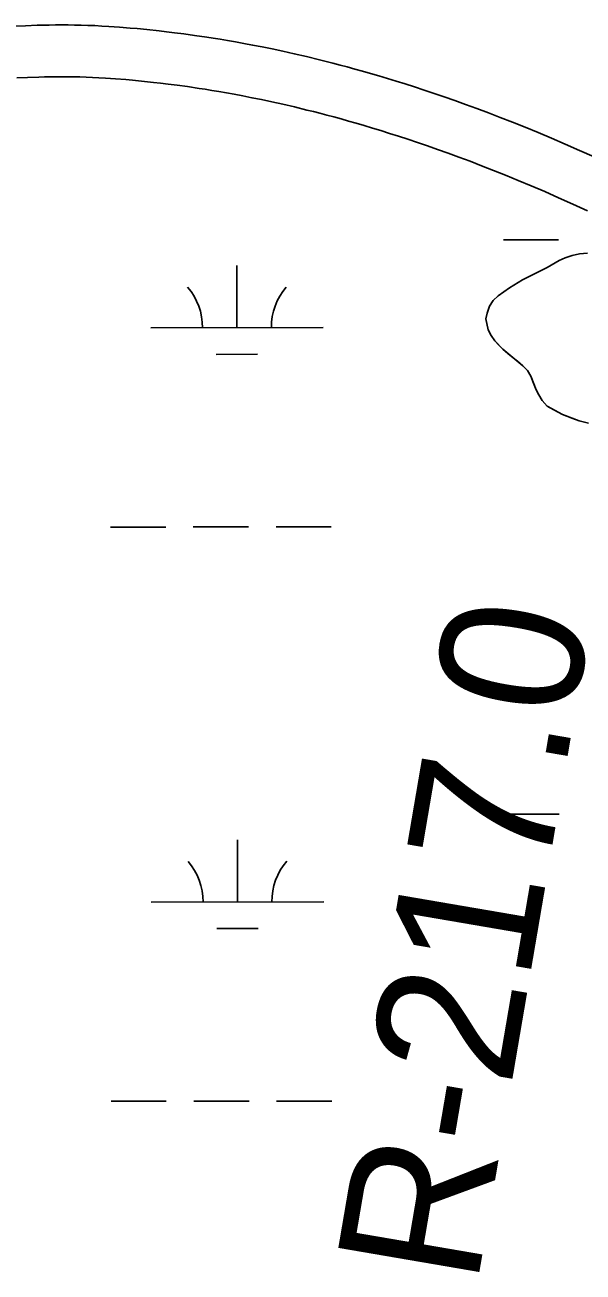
# Model space of a CAD drawing. Extents: x 3297753 to 3335611, y 652252 to 677623.
# Drawn here: x 3331697 to 3332021, y 667971 to 668694 of the extents above; entities that cross this region are included whole.
import ezdxf

# ---------------------------------------------------------------- set-up
doc = ezdxf.new("R2010")
doc.units = 0
for name, color, linetype in [('V-RIVR-RANG-IDEN', 7, 'Continuous'), ('V-ROAD-CNTR', 7, 'Continuous'), ('V-SITE-VEGE', 7, 'Continuous'), ('V-TOPO-SHOR', 7, 'Continuous'), ('V-WETL-SWMP', 7, 'Continuous')]:
    doc.layers.add(name, color=color, linetype=linetype)

msp = doc.modelspace()

# ---------------------------------------------------------------- linework, layer by layer
at = {"layer": 'V-ROAD-CNTR'}
for points in [[(3332027.02, 668617.49), (3332018.53, 668621.29), (3332010.29, 668624.89), (3332002.29, 668628.31), (3331994.53, 668631.56), (3331987, 668634.64), (3331979.69, 668637.57), (3331972.6, 668640.35), (3331965.71, 668642.99), (3331959.04, 668645.49), (3331952.55, 668647.86), (3331946.26, 668650.11), (3331940.16, 668652.25), (3331934.24, 668654.27), (3331928.5, 668656.19), (3331922.92, 668658.02), (3331917.51, 668659.75), (3331912.27, 668661.39), (3331907.18, 668662.94), (3331902.24, 668664.42), (3331897.45, 668665.81), (3331892.81, 668667.14), (3331888.3, 668668.4), (3331883.93, 668669.59), (3331879.69, 668670.73), (3331875.58, 668671.8), (3331871.59, 668672.82), (3331867.71, 668673.79), (3331860.22, 668675.6), (3331853.17, 668677.24), (3331846.54, 668678.71), (3331840.32, 668680.03), (3331834.48, 668681.22), (3331829, 668682.3), (3331823.85, 668683.26), (3331819.01, 668684.14), (3331814.47, 668684.92), (3331810.21, 668685.64), (3331806.2, 668686.28), (3331802.43, 668686.87), (3331795.4, 668687.9), (3331789.22, 668688.75), (3331783.8, 668689.44), (3331779.05, 668690.01), (3331774.87, 668690.49), (3331767.6, 668691.26), (3331762.11, 668691.78), (3331757.98, 668692.14), (3331751.8, 668692.64), (3331745.6, 668693.08), (3331741.51, 668693.32), (3331737.49, 668693.52), (3331733.53, 668693.68), (3331729.64, 668693.8), (3331725.81, 668693.88), (3331722.04, 668693.92), (3331718.34, 668693.94), (3331714.7, 668693.92), (3331711.13, 668693.88), (3331707.61, 668693.82), (3331704.13, 668693.73), (3331697.35, 668693.49), (3331690.78, 668693.19)], [(3332023.2, 668586.25), (3332014.66, 668590.15), (3332006.39, 668593.85), (3331998.38, 668597.36), (3331990.6, 668600.68), (3331983.06, 668603.84), (3331975.74, 668606.84), (3331968.65, 668609.68), (3331961.76, 668612.37), (3331955.09, 668614.93), (3331948.62, 668617.35), (3331942.34, 668619.65), (3331936.26, 668621.83), (3331930.35, 668623.9), (3331924.63, 668625.85), (3331919.08, 668627.71), (3331913.69, 668629.47), (3331908.47, 668631.14), (3331903.41, 668632.72), (3331898.5, 668634.22), (3331893.74, 668635.64), (3331889.13, 668636.99), (3331884.65, 668638.27), (3331880.31, 668639.48), (3331876.1, 668640.63), (3331872.03, 668641.72), (3331868.07, 668642.76), (3331864.24, 668643.74), (3331860.54, 668644.66), (3331853.3, 668646.41), (3331846.53, 668647.98), (3331840.18, 668649.39), (3331834.21, 668650.66), (3331828.61, 668651.8), (3331823.35, 668652.83), (3331818.41, 668653.76), (3331813.78, 668654.6), (3331809.43, 668655.35), (3331805.35, 668656.03), (3331801.52, 668656.65), (3331797.95, 668657.2), (3331791.18, 668658.2), (3331785.27, 668659.01), (3331780.09, 668659.67), (3331775.55, 668660.22), (3331771.6, 668660.67), (3331764.6, 668661.41), (3331759.37, 668661.9), (3331755.46, 668662.25), (3331749.55, 668662.72), (3331743.64, 668663.14), (3331739.86, 668663.37), (3331736.15, 668663.55), (3331732.49, 668663.7), (3331728.87, 668663.81), (3331725.31, 668663.88), (3331721.8, 668663.92), (3331718.34, 668663.94), (3331714.94, 668663.92), (3331711.58, 668663.88), (3331708.26, 668663.82), (3331705.02, 668663.74), (3331698.56, 668663.52), (3331692.3, 668663.23)]]:
    msp.add_lwpolyline(points, dxfattribs=at)
at = {"layer": 'V-SITE-VEGE'}
for p, q in [((3332010.34, 668559.09), (3332006.73, 668557.53)), ((3332014.33, 668560.28), (3332010.34, 668559.09)), ((3332018.51, 668561.3), (3332014.33, 668560.28)), ((3332023.25, 668561.79), (3332018.51, 668561.3)), ((3331999.88, 668553.34), (3331985.44, 668546.22)), ((3332006.73, 668557.53), (3331999.88, 668553.34)), ((3331985.44, 668546.22), (3331978.06, 668541.65)), ((3331971.41, 668537.09), (3331968.56, 668534.28)), ((3331978.06, 668541.65), (3331971.41, 668537.09)), ((3331966.45, 668530.94), (3331965.09, 668526.89)), ((3331968.56, 668534.28), (3331966.45, 668530.94)), ((3331965.09, 668526.89), (3331964.25, 668523.76)), ((3331964.25, 668523.76), (3331965.52, 668517.21)), ((3331965.52, 668517.21), (3331967.43, 668513.97)), ((3331967.43, 668513.97), (3331969.51, 668510.91)), ((3331969.51, 668510.91), (3331974.02, 668506.09)), ((3331974.02, 668506.09), (3331985.77, 668496.52)), ((3331985.77, 668496.52), (3331988.4, 668493.84)), ((3331988.4, 668493.84), (3331990.31, 668490.42)), ((3331990.31, 668490.42), (3331993.43, 668482.64)), ((3331993.43, 668482.64), (3331994.97, 668479.57)), ((3331994.97, 668479.57), (3331996.88, 668476.33)), ((3331996.88, 668476.33), (3331999.88, 668473.11)), ((3331999.88, 668473.11), (3332008.78, 668468.22)), ((3332008.78, 668468.22), (3332018.37, 668464.62)), ((3332018.37, 668464.62), (3332023.7, 668463.29))]:
    msp.add_line(p, q, dxfattribs=at)
at = {"layer": 'V-TOPO-SHOR'}
msp.add_lwpolyline([(3332023.7, 668463.29), (3332018.37, 668464.62), (3332014.68, 668465.99), (3332008.78, 668468.22), (3332003.59, 668471.01), (3331999.88, 668473.11), (3331996.88, 668476.33), (3331994.97, 668479.57), (3331993.43, 668482.64), (3331991.87, 668486.44), (3331990.31, 668490.42), (3331988.4, 668493.84), (3331985.77, 668496.52), (3331982.6, 668499.18), (3331980.17, 668501.13), (3331977, 668503.61), (3331974.02, 668506.09), (3331971.77, 668508.41), (3331969.51, 668510.91), (3331967.43, 668513.97), (3331965.52, 668517.21), (3331964.25, 668523.76), (3331965.09, 668526.89), (3331966.45, 668530.94), (3331968.56, 668534.28), (3331971.41, 668537.09), (3331974.65, 668539.37), (3331978.06, 668541.65), (3331985.44, 668546.22), (3331999.88, 668553.34), (3332006.73, 668557.53), (3332010.34, 668559.09), (3332014.33, 668560.28), (3332018.51, 668561.3), (3332023.25, 668561.79)], dxfattribs=at)
at = {"layer": 'V-WETL-SWMP'}
for p, q in [((3331974.45, 668569.46), (3332006.45, 668569.49)), ((3332010.34, 668559.08), (3332006.72, 668557.53)), ((3332014.33, 668560.28), (3332010.34, 668559.08)), ((3332018.51, 668561.3), (3332014.33, 668560.28)), ((3332023.25, 668561.78), (3332018.51, 668561.3)), ((3331819.91, 668518.56), (3331819.87, 668554.56)), ((3331999.88, 668553.34), (3331985.44, 668546.22)), ((3332006.72, 668557.53), (3331999.88, 668553.34)), ((3331985.44, 668546.22), (3331978.06, 668541.64)), ((3331971.41, 668537.09), (3331968.56, 668534.28)), ((3331978.06, 668541.64), (3331971.41, 668537.09)), ((3331966.45, 668530.94), (3331965.09, 668526.88)), ((3331968.56, 668534.28), (3331966.45, 668530.94)), ((3331965.09, 668526.88), (3331964.25, 668523.75)), ((3331964.25, 668523.75), (3331965.51, 668517.21)), ((3331769.91, 668518.51), (3331869.91, 668518.61)), ((3331965.51, 668517.21), (3331967.42, 668513.96)), ((3331967.42, 668513.96), (3331969.51, 668510.91)), ((3331969.51, 668510.91), (3331974.02, 668506.09)), ((3331807.92, 668503.11), (3331831.92, 668503.14)), ((3331974.02, 668506.09), (3331985.77, 668496.51)), ((3331985.77, 668496.51), (3331988.4, 668493.84)), ((3331988.4, 668493.84), (3331990.31, 668490.41)), ((3331990.31, 668490.41), (3331993.43, 668482.63)), ((3331993.43, 668482.63), (3331994.97, 668479.56)), ((3331994.97, 668479.56), (3331996.87, 668476.32)), ((3331996.87, 668476.32), (3331999.88, 668473.11)), ((3331999.88, 668473.11), (3332008.77, 668468.21)), ((3332008.77, 668468.21), (3332018.37, 668464.61)), ((3332018.37, 668464.61), (3332023.7, 668463.29)), ((3331746.62, 668403.05), (3331778.62, 668403.08)), ((3331794.62, 668403.1), (3331826.62, 668403.13)), ((3331842.62, 668403.15), (3331874.62, 668403.18)), ((3331974.79, 668236.78), (3332006.79, 668236.81)), ((3331820.25, 668185.88), (3331820.21, 668221.88)), ((3331770.25, 668185.83), (3331870.25, 668185.93)), ((3331808.26, 668170.44), (3331832.26, 668170.46)), ((3331746.96, 668070.38), (3331778.96, 668070.41)), ((3331794.96, 668070.42), (3331826.96, 668070.46)), ((3331842.96, 668070.47), (3331874.96, 668070.51))]:
    msp.add_line(p, q, dxfattribs=at)
for centre, start, end in [((3331764.67, 668518.98), 359.28648, 40.83014), ((3331875.15, 668519.09), 139.28648, 180.83014), ((3331765, 668186.3), 359.28648, 40.83014), ((3331875.49, 668186.41), 139.28648, 180.83014)]:
    msp.add_arc(centre, 35.25, start, end, dxfattribs=at)

# ---------------------------------------------------------------- texts
at = {"layer": 'V-RIVR-RANG-IDEN'}
msp.add_text('R-217.0', height=83, rotation=80.28613, dxfattribs=at).set_placement((3331958.97, 667962.48))

doc.saveas('drawing.dxf')
